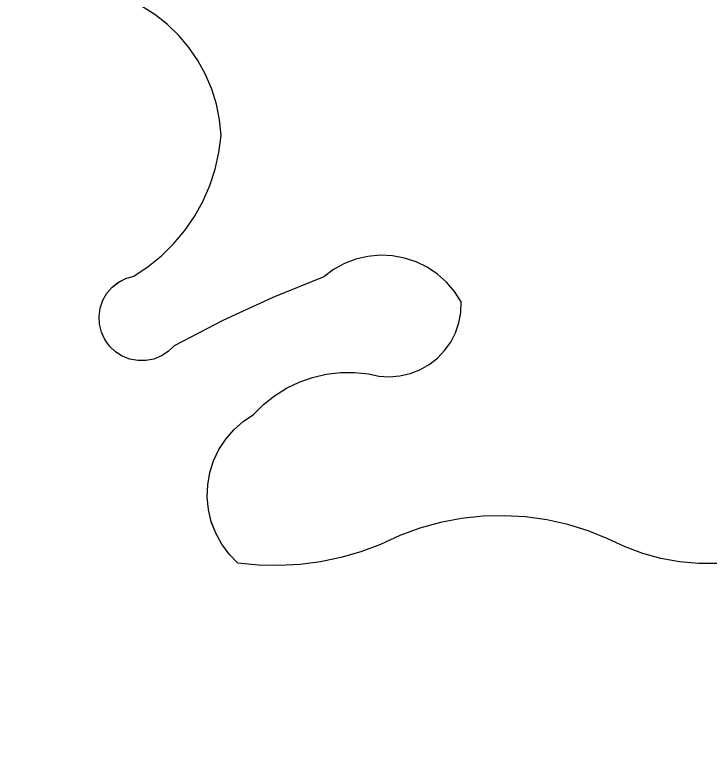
# Model space of a CAD drawing. Extents: x 3684037 to 3722149, y 433263 to 459021.
# Drawn here: x 3709322.4 to 3709413.2, y 455508.5 to 455603.8 of the extents above; entities that cross this region are included whole.
import ezdxf

# ---------------------------------------------------------------- set-up
doc = ezdxf.new("R2010")
doc.units = 0
for name, color, linetype in [('V-GRID-MAJR', 7, 'Continuous'), ('V-TOPO-SHOR', 7, 'Continuous'), ('V-WETL-SWMP', 7, 'Continuous')]:
    doc.layers.add(name, color=color, linetype=linetype)

msp = doc.modelspace()

# ---------------------------------------------------------------- linework, layer by layer
at = {"layer": 'V-GRID-MAJR'}
msp.add_spline([(3709426.74, 438923.75200000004), (3709355.373, 444981.088), (3709283.97, 451041.507), (3709212.5670000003, 457101.934), (3709212.531, 457105.01)], degree=3, dxfattribs=at)
at = {"layer": 'V-TOPO-SHOR'}
for p, q in [((3709342.3689524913, 455602.56495037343), (3709340.7459524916, 455603.84895037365)), ((3709343.855952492, 455601.12495037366), (3709342.3689524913, 455602.56495037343)), ((3709345.189952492, 455599.5439503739), (3709343.855952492, 455601.12495037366)), ((3709346.359952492, 455597.83595037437), (3709345.189952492, 455599.5439503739)), ((3709347.3519524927, 455596.0199503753), (3709346.359952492, 455597.83595037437)), ((3709348.1579524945, 455594.1139503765), (3709347.3519524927, 455596.0199503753)), ((3709348.7679524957, 455592.1369503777), (3709348.1579524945, 455594.1139503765)), ((3709349.177952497, 455590.1079503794), (3709348.7679524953, 455592.1369503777)), ((3709349.3819524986, 455588.0489503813), (3709349.1779524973, 455590.1079503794)), ((3709349.0979525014, 455585.81995038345), (3709349.3819524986, 455588.0489503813)), ((3709348.602952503, 455583.627950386), (3709349.0979525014, 455585.81995038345)), ((3709347.901952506, 455581.4929503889), (3709348.602952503, 455583.627950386)), ((3709346.999952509, 455579.4339503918), (3709347.901952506, 455581.4929503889)), ((3709345.906952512, 455577.47095039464), (3709346.999952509, 455579.4339503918)), ((3709344.631952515, 455575.6209503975), (3709345.906952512, 455577.47095039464)), ((3709343.1869525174, 455573.8999504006), (3709344.631952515, 455575.6209503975)), ((3709341.5839525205, 455572.3249504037), (3709343.1869525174, 455573.8999504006)), ((3709339.838952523, 455570.9089504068), (3709341.5839525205, 455572.3249504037)), ((3709368.5589524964, 455572.2329503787), (3709366.994952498, 455571.86995038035)), ((3709370.157952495, 455572.381950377), (3709368.5589524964, 455572.2329503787)), ((3709371.7619524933, 455572.31095037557), (3709370.157952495, 455572.381950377)), ((3709373.3419524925, 455572.0239503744), (3709371.7619524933, 455572.31095037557)), ((3709365.4949525, 455571.2969503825), (3709364.086952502, 455570.5249503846)), ((3709366.994952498, 455571.86995038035), (3709365.4949525, 455571.29695038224)), ((3709374.867952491, 455571.5249503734), (3709373.3419524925, 455572.02395037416)), ((3709376.311952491, 455570.8229503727), (3709374.867952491, 455571.5249503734)), ((3709337.966952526, 455569.66595040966), (3709339.838952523, 455570.9089504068)), ((3709364.086952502, 455570.5249503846), (3709362.795952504, 455569.56995038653)), ((3709377.6479524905, 455569.93195037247), (3709376.311952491, 455570.8229503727)), ((3709336.0009525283, 455568.8819504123), (3709336.945952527, 455569.3679504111)), ((3709336.945952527, 455569.36795041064), (3709337.966952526, 455569.6659504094)), ((3709362.795952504, 455569.56995038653), (3709356.1429525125, 455566.86595039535)), ((3709378.84995249, 455568.86695037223), (3709377.64795249, 455569.93195037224)), ((3709335.16395253, 455568.22595041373), (3709336.0009525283, 455568.8819504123)), ((3709379.8959524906, 455567.64995037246), (3709378.84995249, 455568.86695037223)), ((3709333.934952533, 455566.5019504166), (3709334.4669525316, 455567.4219504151)), ((3709334.4669525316, 455567.4219504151), (3709335.16395253, 455568.22595041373)), ((3709380.767952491, 455566.3009503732), (3709379.8959524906, 455567.64995037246)), ((3709333.5879525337, 455565.49695041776), (3709333.9349525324, 455566.5019504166)), ((3709356.1429525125, 455566.86595039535), (3709349.623952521, 455563.8559504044)), ((3709380.7159524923, 455564.9269503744), (3709380.767952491, 455566.3009503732)), ((3709333.4369525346, 455564.44395041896), (3709333.5879525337, 455565.49695041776)), ((3709380.4649524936, 455563.57395037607), (3709380.7159524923, 455564.9269503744)), ((3709333.4879525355, 455563.3819504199), (3709333.4369525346, 455564.44395041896)), ((3709349.623952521, 455563.8559504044), (3709343.25095253, 455560.54495041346)), ((3709333.7399525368, 455562.3489504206), (3709333.4879525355, 455563.3819504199)), ((3709380.0209524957, 455562.27195037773), (3709380.4649524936, 455563.57395037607)), ((3709334.1829525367, 455561.38295042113), (3709333.7399525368, 455562.3489504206)), ((3709379.392952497, 455561.04895037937), (3709380.0209524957, 455562.27195037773)), ((3709334.8009525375, 455560.5169504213), (3709334.1829525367, 455561.38295042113)), ((3709378.5939524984, 455559.9289503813), (3709379.392952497, 455561.04895037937)), ((3709335.5719525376, 455559.7849504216), (3709334.8009525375, 455560.51695042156)), ((3709336.4679525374, 455559.2119504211), (3709335.5719525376, 455559.7849504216)), ((3709342.484952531, 455559.8079504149), (3709341.5929525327, 455559.2289504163)), ((3709343.25095253, 455560.54495041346), (3709342.484952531, 455559.8079504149)), ((3709377.6419525, 455558.9359503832), (3709378.5939524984, 455559.9289503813)), ((3709337.455952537, 455558.81995042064), (3709336.4679525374, 455559.21195042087)), ((3709340.6069525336, 455558.8299504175), (3709339.563952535, 455558.62495041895)), ((3709341.5929525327, 455559.2289504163), (3709340.6069525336, 455558.8299504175)), ((3709376.5559525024, 455558.0919503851), (3709377.6419525, 455558.9359503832)), ((3709338.4999525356, 455558.6219504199), (3709337.455952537, 455558.81995042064)), ((3709339.563952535, 455558.62495041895), (3709338.4999525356, 455558.6219504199)), ((3709375.358952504, 455557.4149503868), (3709376.5559525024, 455558.09195038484)), ((3709363.1329525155, 455556.8449503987), (3709364.9659525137, 455557.0619503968)), ((3709364.9659525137, 455557.0619503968), (3709366.810952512, 455557.0739503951)), ((3709366.810952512, 455557.0739503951), (3709368.646952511, 455556.88195039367)), ((3709372.734952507, 455556.6109503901), (3709374.0759525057, 455556.91695038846)), ((3709374.0759525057, 455556.91695038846), (3709375.358952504, 455557.414950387)), ((3709359.5949525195, 455555.810950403), (3709361.3349525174, 455556.4259504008)), ((3709361.3349525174, 455556.4259504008), (3709363.1329525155, 455556.8449503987)), ((3709368.646952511, 455556.88195039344), (3709369.9919525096, 455556.5929503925)), ((3709369.9919525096, 455556.5929503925), (3709371.3639525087, 455556.5019503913)), ((3709371.3639525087, 455556.5019503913), (3709372.734952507, 455556.6109503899)), ((3709356.372952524, 455554.02195040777), (3709357.933952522, 455555.0059504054)), ((3709357.933952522, 455555.0059504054), (3709359.5949525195, 455555.810950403)), ((3709354.9299525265, 455552.87095041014), (3709356.372952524, 455554.02195040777)), ((3709353.623952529, 455551.56695041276), (3709354.9299525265, 455552.87095041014)), ((3709352.271952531, 455550.6659504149), (3709353.623952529, 455551.56695041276)), ((3709351.053952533, 455549.59195041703), (3709352.271952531, 455550.6659504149)), ((3709349.9919525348, 455548.36395041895), (3709351.053952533, 455549.59195041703)), ((3709349.1039525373, 455547.00295042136), (3709349.9919525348, 455548.36395041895)), ((3709348.406952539, 455545.5359504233), (3709349.1039525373, 455547.00295042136)), ((3709347.9139525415, 455543.9889504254), (3709348.4069525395, 455545.5359504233)), ((3709347.6339525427, 455542.38895042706), (3709347.9139525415, 455543.9889504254)), ((3709347.571952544, 455540.76595042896), (3709347.6339525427, 455542.38895042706)), ((3709347.7279525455, 455539.14895043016), (3709347.571952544, 455540.76595042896)), ((3709348.0999525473, 455537.5679504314), (3709347.7279525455, 455539.14895043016)), ((3709380.8099525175, 455537.98095040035), (3709378.0649525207, 455537.45695040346)), ((3709383.588952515, 455538.27895039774), (3709380.8099525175, 455537.9809504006)), ((3709386.381952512, 455538.3509503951), (3709383.588952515, 455538.27895039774)), ((3709389.17295251, 455538.19495039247), (3709386.381952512, 455538.3509503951)), ((3709391.940952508, 455537.81295039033), (3709389.17295251, 455538.19495039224)), ((3709348.681952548, 455536.0519504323), (3709348.0999525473, 455537.5679504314)), ((3709378.0649525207, 455537.45695040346), (3709375.3709525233, 455536.7109504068)), ((3709394.668952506, 455537.20595038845), (3709391.940952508, 455537.81295039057)), ((3709397.338952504, 455536.37995038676), (3709394.668952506, 455537.2059503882)), ((3709349.461952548, 455534.626950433), (3709348.681952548, 455536.0519504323)), ((3709375.3709525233, 455536.7109504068), (3709372.7469525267, 455535.7489504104)), ((3709399.9329525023, 455535.3389503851), (3709397.338952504, 455536.37995038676)), ((3709372.7469525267, 455535.7489504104), (3709370.20995253, 455534.5769504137)), ((3709402.1599525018, 455534.2729503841), (3709399.9329525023, 455535.33895038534)), ((3709350.4269525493, 455533.32095043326), (3709349.461952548, 455534.626950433)), ((3709370.20995253, 455534.5769504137), (3709367.662952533, 455533.62995041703)), ((3709404.4729525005, 455533.40995038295), (3709402.1599525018, 455534.2729503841)), ((3709351.558952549, 455532.1559504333), (3709350.4269525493, 455533.32095043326)), ((3709367.662952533, 455533.62995041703), (3709365.050952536, 455532.87795042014)), ((3709406.853952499, 455532.7569503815), (3709404.4729525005, 455533.40995038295)), ((3709354.2639525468, 455531.8909504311), (3709351.558952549, 455532.1559504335)), ((3709362.389952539, 455532.32495042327), (3709359.6949525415, 455531.97595042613)), ((3709365.050952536, 455532.87795042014), (3709362.389952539, 455532.32495042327)), ((3709409.2839524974, 455532.3199503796), (3709406.853952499, 455532.7569503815)), ((3709411.7429524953, 455532.10095037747), (3709409.2839524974, 455532.3199503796)), ((3709356.980952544, 455531.82995042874), (3709354.2639525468, 455531.8909504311)), ((3709359.6949525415, 455531.97595042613), (3709356.980952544, 455531.82995042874)), ((3709414.2119524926, 455532.10395037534), (3709411.7429524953, 455532.10095037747))]:
    msp.add_line(p, q, dxfattribs=at)
for points in [[(3709347.903, 455581.492), (3709348.603, 455583.628), (3709349.099, 455585.82), (3709349.382, 455588.05), (3709349.179, 455590.108), (3709348.767, 455592.13800000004), (3709348.159, 455594.114), (3709347.352, 455596.021), (3709346.361, 455597.835), (3709345.1890000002, 455599.543), (3709343.856, 455601.124), (3709342.369, 455602.564), (3709340.745, 455603.848), (3709339.002, 455604.96400000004)], [(3709386.383, 455538.351), (3709383.589, 455538.279), (3709380.81, 455537.98), (3709378.066, 455537.456), (3709375.3710000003, 455536.711), (3709372.747, 455535.748), (3709370.21, 455534.577), (3709367.662, 455533.63), (3709365.051, 455532.879), (3709362.39, 455532.326), (3709359.6950000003, 455531.976), (3709356.9820000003, 455531.83), (3709354.264, 455531.892), (3709351.559, 455532.156), (3709350.426, 455533.321), (3709349.461, 455534.628), (3709348.681, 455536.05100000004), (3709348.1, 455537.569), (3709347.7290000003, 455539.15), (3709347.571, 455540.766), (3709347.6350000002, 455542.39), (3709347.913, 455543.989), (3709348.407, 455545.53500000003), (3709349.103, 455547.004), (3709349.992, 455548.364), (3709351.055, 455549.592), (3709352.271, 455550.666), (3709353.625, 455551.567), (3709354.93, 455552.871), (3709356.373, 455554.022), (3709357.934, 455555.005), (3709359.595, 455555.81), (3709361.336, 455556.427), (3709363.134, 455556.844), (3709364.967, 455557.06200000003), (3709366.81, 455557.074), (3709368.647, 455556.881), (3709369.9930000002, 455556.593), (3709371.365, 455556.50200000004), (3709372.735, 455556.61100000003), (3709374.076, 455556.916), (3709375.358, 455557.416), (3709376.556, 455558.092), (3709377.642, 455558.935), (3709378.594, 455559.929), (3709379.393, 455561.049), (3709380.022, 455562.272), (3709380.464, 455563.574), (3709380.716, 455564.928), (3709380.767, 455566.3), (3709379.897, 455567.65), (3709378.85, 455568.86600000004), (3709377.648, 455569.931), (3709376.313, 455570.822), (3709374.869, 455571.525), (3709373.341, 455572.02400000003), (3709371.762, 455572.311), (3709370.159, 455572.38300000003), (3709368.559, 455572.233), (3709366.994, 455571.871), (3709365.495, 455571.297), (3709364.086, 455570.525), (3709362.796, 455569.571), (3709356.142, 455566.865), (3709349.623, 455563.857), (3709343.252, 455560.545), (3709342.486, 455559.808), (3709341.593, 455559.228), (3709340.608, 455558.831), (3709339.563, 455558.624), (3709338.501, 455558.62200000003), (3709337.4560000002, 455558.821), (3709336.469, 455559.212), (3709335.572, 455559.78500000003), (3709334.802, 455560.517), (3709334.183, 455561.38300000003), (3709333.741, 455562.349), (3709333.487, 455563.382), (3709333.438, 455564.445), (3709333.5870000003, 455565.49700000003), (3709333.936, 455566.503), (3709334.468, 455567.422), (3709335.164, 455568.22500000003), (3709336.002, 455568.88300000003), (3709336.946, 455569.368), (3709337.966, 455569.667), (3709339.84, 455570.908), (3709341.585, 455572.325), (3709343.186, 455573.9), (3709344.632, 455575.621), (3709345.906, 455577.472), (3709347, 455579.434), (3709347.903, 455581.492)], [(3709414.211, 455532.105), (3709411.7430000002, 455532.101), (3709409.284, 455532.32), (3709406.855, 455532.75800000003), (3709404.473, 455533.409), (3709402.161, 455534.273), (3709399.932, 455535.338), (3709397.34, 455536.381), (3709394.669, 455537.206), (3709391.941, 455537.81200000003), (3709389.1720000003, 455538.195), (3709386.383, 455538.351)]]:
    msp.add_lwpolyline(points, dxfattribs=at)
at = {"layer": 'V-WETL-SWMP'}
for p, q in [((3709342.3689524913, 455602.56495037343), (3709340.7459524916, 455603.84895037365)), ((3709343.855952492, 455601.12495037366), (3709342.3689524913, 455602.56495037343)), ((3709345.189952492, 455599.5439503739), (3709343.855952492, 455601.12495037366)), ((3709346.359952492, 455597.83595037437), (3709345.189952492, 455599.5439503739)), ((3709347.3519524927, 455596.0199503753), (3709346.359952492, 455597.83595037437)), ((3709348.1579524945, 455594.1139503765), (3709347.3519524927, 455596.0199503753)), ((3709348.7679524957, 455592.1369503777), (3709348.1579524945, 455594.1139503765)), ((3709349.177952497, 455590.1079503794), (3709348.7679524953, 455592.1369503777)), ((3709349.3819524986, 455588.0489503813), (3709349.1779524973, 455590.1079503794)), ((3709349.0979525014, 455585.81995038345), (3709349.3819524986, 455588.0489503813)), ((3709348.602952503, 455583.627950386), (3709349.0979525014, 455585.81995038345)), ((3709347.901952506, 455581.4929503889), (3709348.602952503, 455583.627950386)), ((3709346.999952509, 455579.4339503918), (3709347.901952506, 455581.4929503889)), ((3709345.906952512, 455577.47095039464), (3709346.999952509, 455579.4339503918)), ((3709344.631952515, 455575.6209503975), (3709345.906952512, 455577.47095039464)), ((3709343.1869525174, 455573.8999504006), (3709344.631952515, 455575.6209503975)), ((3709341.5839525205, 455572.3249504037), (3709343.1869525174, 455573.8999504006)), ((3709339.838952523, 455570.9089504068), (3709341.5839525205, 455572.3249504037)), ((3709368.5589524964, 455572.2329503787), (3709366.994952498, 455571.86995038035)), ((3709370.157952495, 455572.381950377), (3709368.5589524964, 455572.2329503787)), ((3709371.7619524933, 455572.31095037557), (3709370.157952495, 455572.381950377)), ((3709373.3419524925, 455572.0239503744), (3709371.7619524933, 455572.31095037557)), ((3709365.4949525, 455571.2969503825), (3709364.086952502, 455570.5249503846)), ((3709366.994952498, 455571.86995038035), (3709365.4949525, 455571.29695038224)), ((3709374.867952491, 455571.5249503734), (3709373.3419524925, 455572.02395037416)), ((3709376.311952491, 455570.8229503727), (3709374.867952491, 455571.5249503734)), ((3709337.966952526, 455569.66595040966), (3709339.838952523, 455570.9089504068)), ((3709364.086952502, 455570.5249503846), (3709362.795952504, 455569.56995038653)), ((3709377.6479524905, 455569.93195037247), (3709376.311952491, 455570.8229503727)), ((3709336.0009525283, 455568.8819504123), (3709336.945952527, 455569.3679504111)), ((3709336.945952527, 455569.36795041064), (3709337.966952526, 455569.6659504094)), ((3709362.795952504, 455569.56995038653), (3709356.1429525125, 455566.86595039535)), ((3709378.84995249, 455568.86695037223), (3709377.64795249, 455569.93195037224)), ((3709335.16395253, 455568.22595041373), (3709336.0009525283, 455568.8819504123)), ((3709379.8959524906, 455567.64995037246), (3709378.84995249, 455568.86695037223)), ((3709333.934952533, 455566.5019504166), (3709334.4669525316, 455567.4219504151)), ((3709334.4669525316, 455567.4219504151), (3709335.16395253, 455568.22595041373)), ((3709380.767952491, 455566.3009503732), (3709379.8959524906, 455567.64995037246)), ((3709333.5879525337, 455565.49695041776), (3709333.9349525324, 455566.5019504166)), ((3709356.1429525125, 455566.86595039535), (3709349.623952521, 455563.8559504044)), ((3709380.7159524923, 455564.9269503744), (3709380.767952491, 455566.3009503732)), ((3709333.4369525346, 455564.44395041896), (3709333.5879525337, 455565.49695041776)), ((3709380.4649524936, 455563.57395037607), (3709380.7159524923, 455564.9269503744)), ((3709333.4879525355, 455563.3819504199), (3709333.4369525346, 455564.44395041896)), ((3709349.623952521, 455563.8559504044), (3709343.25095253, 455560.54495041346)), ((3709333.7399525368, 455562.3489504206), (3709333.4879525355, 455563.3819504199)), ((3709380.0209524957, 455562.27195037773), (3709380.4649524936, 455563.57395037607)), ((3709334.1829525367, 455561.38295042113), (3709333.7399525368, 455562.3489504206)), ((3709379.392952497, 455561.04895037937), (3709380.0209524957, 455562.27195037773)), ((3709334.8009525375, 455560.5169504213), (3709334.1829525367, 455561.38295042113)), ((3709378.5939524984, 455559.9289503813), (3709379.392952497, 455561.04895037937)), ((3709335.5719525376, 455559.7849504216), (3709334.8009525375, 455560.51695042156)), ((3709336.4679525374, 455559.2119504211), (3709335.5719525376, 455559.7849504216)), ((3709342.484952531, 455559.8079504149), (3709341.5929525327, 455559.2289504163)), ((3709343.25095253, 455560.54495041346), (3709342.484952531, 455559.8079504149)), ((3709377.6419525, 455558.9359503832), (3709378.5939524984, 455559.9289503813)), ((3709337.455952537, 455558.81995042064), (3709336.4679525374, 455559.21195042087)), ((3709340.6069525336, 455558.8299504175), (3709339.563952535, 455558.62495041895)), ((3709341.5929525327, 455559.2289504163), (3709340.6069525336, 455558.8299504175)), ((3709376.5559525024, 455558.0919503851), (3709377.6419525, 455558.9359503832)), ((3709338.4999525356, 455558.6219504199), (3709337.455952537, 455558.81995042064)), ((3709339.563952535, 455558.62495041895), (3709338.4999525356, 455558.6219504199)), ((3709375.358952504, 455557.4149503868), (3709376.5559525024, 455558.09195038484)), ((3709363.1329525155, 455556.8449503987), (3709364.9659525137, 455557.0619503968)), ((3709364.9659525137, 455557.0619503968), (3709366.810952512, 455557.0739503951)), ((3709366.810952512, 455557.0739503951), (3709368.646952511, 455556.88195039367)), ((3709372.734952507, 455556.6109503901), (3709374.0759525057, 455556.91695038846)), ((3709374.0759525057, 455556.91695038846), (3709375.358952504, 455557.414950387)), ((3709359.5949525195, 455555.810950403), (3709361.3349525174, 455556.4259504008)), ((3709361.3349525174, 455556.4259504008), (3709363.1329525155, 455556.8449503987)), ((3709368.646952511, 455556.88195039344), (3709369.9919525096, 455556.5929503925)), ((3709369.9919525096, 455556.5929503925), (3709371.3639525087, 455556.5019503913)), ((3709371.3639525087, 455556.5019503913), (3709372.734952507, 455556.6109503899)), ((3709356.372952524, 455554.02195040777), (3709357.933952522, 455555.0059504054)), ((3709357.933952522, 455555.0059504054), (3709359.5949525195, 455555.810950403)), ((3709354.9299525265, 455552.87095041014), (3709356.372952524, 455554.02195040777)), ((3709353.623952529, 455551.56695041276), (3709354.9299525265, 455552.87095041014)), ((3709352.271952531, 455550.6659504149), (3709353.623952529, 455551.56695041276)), ((3709351.053952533, 455549.59195041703), (3709352.271952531, 455550.6659504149)), ((3709349.9919525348, 455548.36395041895), (3709351.053952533, 455549.59195041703)), ((3709349.1039525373, 455547.00295042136), (3709349.9919525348, 455548.36395041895)), ((3709348.406952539, 455545.5359504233), (3709349.1039525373, 455547.00295042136)), ((3709347.9139525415, 455543.9889504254), (3709348.4069525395, 455545.5359504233)), ((3709347.6339525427, 455542.38895042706), (3709347.9139525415, 455543.9889504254)), ((3709347.571952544, 455540.76595042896), (3709347.6339525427, 455542.38895042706)), ((3709347.7279525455, 455539.14895043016), (3709347.571952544, 455540.76595042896)), ((3709348.0999525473, 455537.5679504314), (3709347.7279525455, 455539.14895043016)), ((3709380.8099525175, 455537.98095040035), (3709378.0649525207, 455537.45695040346)), ((3709383.588952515, 455538.27895039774), (3709380.8099525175, 455537.9809504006)), ((3709386.381952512, 455538.3509503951), (3709383.588952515, 455538.27895039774)), ((3709389.17295251, 455538.19495039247), (3709386.381952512, 455538.3509503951)), ((3709391.940952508, 455537.81295039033), (3709389.17295251, 455538.19495039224)), ((3709348.681952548, 455536.0519504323), (3709348.0999525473, 455537.5679504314)), ((3709378.0649525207, 455537.45695040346), (3709375.3709525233, 455536.7109504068)), ((3709394.668952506, 455537.20595038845), (3709391.940952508, 455537.81295039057)), ((3709397.338952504, 455536.37995038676), (3709394.668952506, 455537.2059503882)), ((3709349.461952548, 455534.626950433), (3709348.681952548, 455536.0519504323)), ((3709375.3709525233, 455536.7109504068), (3709372.7469525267, 455535.7489504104)), ((3709399.9329525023, 455535.3389503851), (3709397.338952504, 455536.37995038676)), ((3709372.7469525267, 455535.7489504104), (3709370.20995253, 455534.5769504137)), ((3709402.1599525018, 455534.2729503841), (3709399.9329525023, 455535.33895038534)), ((3709350.4269525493, 455533.32095043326), (3709349.461952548, 455534.626950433)), ((3709370.20995253, 455534.5769504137), (3709367.662952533, 455533.62995041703)), ((3709404.4729525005, 455533.40995038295), (3709402.1599525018, 455534.2729503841)), ((3709351.558952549, 455532.1559504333), (3709350.4269525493, 455533.32095043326)), ((3709367.662952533, 455533.62995041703), (3709365.050952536, 455532.87795042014)), ((3709406.853952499, 455532.7569503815), (3709404.4729525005, 455533.40995038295)), ((3709354.2639525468, 455531.8909504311), (3709351.558952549, 455532.1559504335)), ((3709362.389952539, 455532.32495042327), (3709359.6949525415, 455531.97595042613)), ((3709365.050952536, 455532.87795042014), (3709362.389952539, 455532.32495042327)), ((3709409.2839524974, 455532.3199503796), (3709406.853952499, 455532.7569503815)), ((3709411.7429524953, 455532.10095037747), (3709409.2839524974, 455532.3199503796)), ((3709356.980952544, 455531.82995042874), (3709354.2639525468, 455531.8909504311)), ((3709359.6949525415, 455531.97595042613), (3709356.980952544, 455531.82995042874)), ((3709414.2119524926, 455532.10395037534), (3709411.7429524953, 455532.10095037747))]:
    msp.add_line(p, q, dxfattribs=at)

doc.saveas('drawing.dxf')
